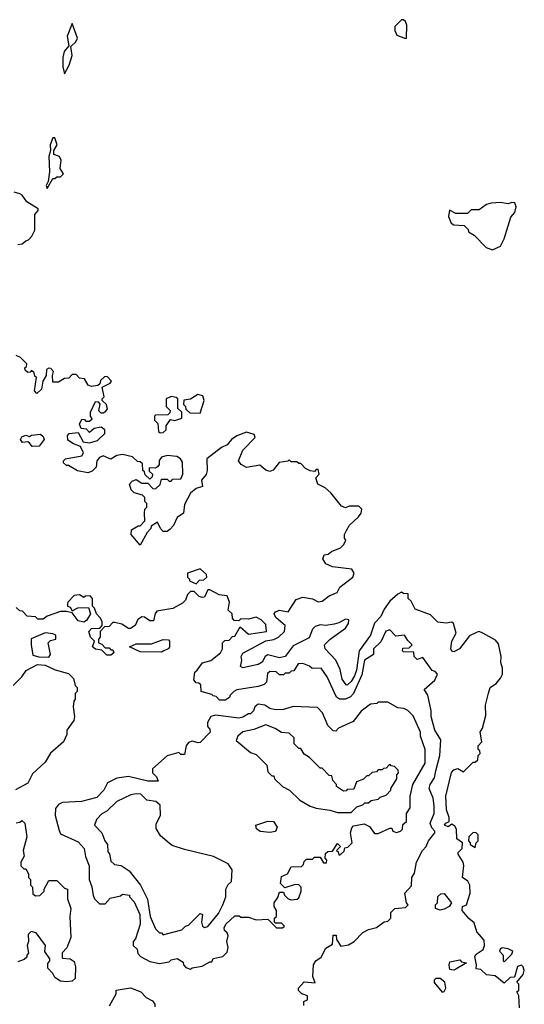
# Model space of a CAD drawing. Extents: x 2769579 to 2883812, y 684207 to 828660.
# Tile 354 of 505: x 2813724 to 2816329, y 782991 to 788070. Entities that reach past the tile are written whole.
import ezdxf

# ---------------------------------------------------------------- set-up
doc = ezdxf.new("R2010")
doc.units = 0

msp = doc.modelspace()

# ---------------------------------------------------------------- linework, layer by layer
at = {"layer": '0CON02XD'}
for points in [[(2815715, 787972.5), (2815720, 787975), (2815721.7, 788041.7), (2815715, 788060), (2815705, 788070), (2815695, 788070), (2815660, 788035), (2815660, 788015), (2815670.7, 787990.7), (2815715, 787972.5)], [(2813955, 787790), (2813980, 787835), (2813994.4, 787885), (2813988, 787932), (2814013.3, 787955), (2814021.9, 787975), (2813995, 788050), (2813969.1, 787985), (2813977.5, 787935), (2813953.3, 787906.7), (2813947.1, 787875), (2813946, 787826), (2813955, 787790)], [(2813865, 787200), (2813895, 787250), (2813905, 787250), (2813915, 787260), (2813935, 787260), (2813950, 787275), (2813932.5, 787302.5), (2813937.5, 787345), (2813930, 787365), (2813900, 787375), (2813900, 787395), (2813917.5, 787425), (2813905, 787460), (2813895, 787460), (2813881.2, 787425), (2813882.5, 787395), (2813873.8, 787365), (2813877.5, 787285), (2813870, 787235), (2813860, 787215), (2813865, 787200)], [(2813715, 786910), (2813737, 786913), (2813755, 786930), (2813770, 786935), (2813787, 786953), (2813802.5, 786985), (2813802.5, 787065), (2813820, 787085), (2813820, 787095), (2813760.7, 787130.7), (2813736.7, 787165), (2813725, 787171.2), (2813695, 787180)], [(2816165, 786882.5), (2816205, 786902.5), (2816225, 786940), (2816258.3, 787051.7), (2816280, 787075), (2816287.5, 787105), (2816280, 787125), (2816265, 787127.5), (2816245, 787120), (2816205, 787127.5), (2816157, 787123), (2816133.9, 787116.1), (2816095, 787090), (2816055, 787090), (2816035, 787070), (2815975, 787070), (2815941.7, 787088.3), (2815937.5, 787055), (2815950.7, 787020.7), (2815965, 787012.5), (2816018.3, 787008.3), (2816038.3, 786988.3), (2816040, 786975), (2816069.3, 786959.3), (2816132.5, 786895), (2816165, 786882.5)], [(2815423.3, 784975), (2815405, 784978), (2815371.7, 784958.3), (2815347.7, 784952.3), (2815305, 784946), (2815275, 784948.6), (2815249.4, 784940.6), (2815235, 784926.7), (2815218.3, 784881.7), (2815135, 784840.8), (2815094.3, 784785.7), (2815065, 784779.2), (2815005, 784793.8), (2814991.2, 784785), (2814975, 784756.7), (2814955, 784743.3), (2814875, 784727.5), (2814863, 784733), (2814870, 784765), (2814867.5, 784785), (2814875, 784802.5), (2814994.5, 784865.5), (2815035, 784873.1), (2815060, 784885), (2815090, 784915), (2815093.8, 784945), (2815045.9, 784985.9), (2815036.7, 785005), (2815043.8, 785016.2), (2815065, 785023.8), (2815110, 785015), (2815150.7, 785079.3), (2815185, 785092), (2815235, 785082), (2815265, 785067.1), (2815285, 785070), (2815321.7, 785098.3), (2815362.5, 785115), (2815377, 785143), (2815443.3, 785195), (2815451.2, 785215), (2815437.5, 785235), (2815338.3, 785248.3), (2815303.6, 785263.6), (2815288.3, 785288.3), (2815295, 785310), (2815317, 785313), (2815333, 785327), (2815380, 785345), (2815396.4, 785363.6), (2815407.5, 785385), (2815400, 785395), (2815400, 785415), (2815410, 785435), (2815427, 785463), (2815472.5, 785505), (2815486.7, 785525), (2815490, 785545), (2815475, 785560), (2815425, 785560), (2815405, 785552.5), (2815385, 785560), (2815329.3, 785629.3), (2815300, 785655), (2815262.5, 785675), (2815252.5, 785707.5), (2815270, 785725), (2815265, 785750), (2815255, 785750), (2815245, 785740), (2815223, 785743), (2815200, 785755), (2815175, 785780), (2815165, 785780), (2815155, 785790), (2815125, 785790), (2815115, 785800), (2815107.5, 785792.5), (2815063.9, 785786.1), (2815033, 785747), (2815015, 785740), (2814995, 785746.7), (2814963, 785773), (2814895, 785760), (2814867.5, 785775), (2814852.5, 785795), (2814875, 785850), (2814940, 785915), (2814935, 785930), (2814895, 785942.5), (2814845, 785923.3), (2814817.5, 785905), (2814795, 785877.5), (2814765, 785863.3), (2814690, 785805), (2814691.2, 785745), (2814686.1, 785723.9), (2814662.5, 785695), (2814667, 785663), (2814635, 785652.5), (2814605, 785627.5), (2814575, 785570), (2814570, 785525), (2814537, 785503), (2814518.3, 785461.7), (2814499.3, 785440.7), (2814485, 785430), (2814465, 785430), (2814450, 785445), (2814435, 785477.5), (2814401.7, 785458.3), (2814400, 785445), (2814382.5, 785425), (2814345, 785360), (2814300, 785415), (2814301.7, 785438.3), (2814335, 785460), (2814345, 785460), (2814370, 785485), (2814367.5, 785525), (2814370, 785545), (2814380, 785555), (2814380, 785575), (2814370, 785585), (2814370, 785605), (2814357, 785617), (2814315, 785630), (2814300, 785645), (2814290, 785675), (2814305, 785690), (2814325, 785697.5), (2814355, 785680), (2814385, 785680), (2814411.7, 785651.7), (2814425, 785650), (2814448.3, 785671.7), (2814455, 785700), (2814485, 785700), (2814495, 785690), (2814505, 785690), (2814515, 785700), (2814555, 785702.5), (2814566.2, 785725), (2814565, 785787.5), (2814554.2, 785804.2), (2814535, 785816.2), (2814485, 785822), (2814456.4, 785813.6), (2814443, 785797), (2814443.3, 785775), (2814435, 785763.3), (2814425, 785757.5), (2814391.7, 785758.3), (2814391.7, 785741.7), (2814410, 785725), (2814408.3, 785711.7), (2814395, 785700), (2814371.7, 785721.7), (2814368.3, 785738.3), (2814360, 785745), (2814358.3, 785778.3), (2814345, 785790), (2814331.7, 785791.7), (2814305.9, 785815.9), (2814255, 785826.7), (2814225, 785822.5), (2814195, 785802.5), (2814155, 785820), (2814135, 785812.5), (2814122.5, 785795), (2814118.3, 785761.7), (2814098.3, 785741.7), (2814075, 785732.5), (2814023, 785743), (2813975, 785770), (2813965, 785770), (2813950, 785785), (2813950, 785795), (2813960, 785805), (2814045, 785820), (2814052.5, 785835), (2814038.3, 785868.3), (2814001.7, 785881.7), (2813971.7, 785901.7), (2813970, 785925), (2813980, 785935), (2814025, 785940), (2814051.7, 785891.7), (2814085, 785887.5), (2814125, 785900), (2814162.5, 785935), (2814162.5, 785955), (2814145, 785967.5), (2814108.3, 785961.7), (2814085, 785940), (2814068.3, 785958.3), (2814041.7, 785961.7), (2814033, 785983), (2814045, 786010), (2814058.3, 786008.3), (2814065, 786000), (2814085, 786000), (2814098.3, 786011.7), (2814090, 786025), (2814090, 786045), (2814115, 786100), (2814128.3, 786098.3), (2814137.5, 786087.5), (2814130, 786055), (2814142.5, 786042.5), (2814155, 786042.5), (2814169.3, 786050.7), (2814176.4, 786063.6), (2814172.5, 786085), (2814150, 786105), (2814150, 786115), (2814160, 786125), (2814150, 786175), (2814190, 786195), (2814197.5, 786205), (2814175, 786230), (2814161.7, 786228.3), (2814141.7, 786208.3), (2814138.3, 786191.7), (2814127.5, 786182.5), (2814095, 786177.5), (2814077.5, 786185), (2814058.3, 786218.3), (2814031.7, 786221.7), (2814015, 786240), (2813995, 786240), (2813978.3, 786221.7), (2813955, 786220), (2813925, 786200), (2813895, 786200), (2813892.5, 786235), (2813897.5, 786255), (2813885, 786270), (2813875, 786272.5), (2813862.5, 786265), (2813860, 786235), (2813842.5, 786205), (2813836.7, 786165), (2813811.7, 786141.7), (2813800, 786155), (2813810, 786225), (2813801.7, 786231.7), (2813798.3, 786248.3), (2813785, 786260), (2813778.3, 786251.7), (2813765, 786250), (2813751.7, 786261.7), (2813750, 786275), (2813758.3, 786281.7), (2813760, 786295), (2813728.3, 786328.3), (2813705, 786337.5)], [(2814448.3, 785938.3), (2814465, 785940), (2814480, 785955), (2814480, 785975), (2814501.7, 786008.3), (2814525, 786002.5), (2814560, 786015), (2814560, 786045), (2814540, 786065), (2814540, 786115), (2814531.7, 786121.7), (2814505, 786126.7), (2814480, 786115), (2814480, 786075), (2814500, 786055), (2814498.3, 786041.7), (2814488.3, 786031.7), (2814425, 786030), (2814420, 786025), (2814420, 786005), (2814437, 785987), (2814440, 785945), (2814448.3, 785938.3)], [(2814655, 786040), (2814676.7, 786105), (2814669.3, 786129.3), (2814643.6, 786136.4), (2814605, 786112.5), (2814571.7, 786108.3), (2814570, 786085), (2814580, 786075), (2814581.7, 786061.7), (2814601.7, 786041.7), (2814655, 786040)], [(2813788.3, 785868.3), (2813775, 785887.5), (2813765, 785892.5), (2813738.3, 785888.3), (2813727.5, 785905), (2813735, 785917.5), (2813755, 785927.5), (2813775, 785920), (2813785, 785927.5), (2813831.7, 785931.7), (2813845, 785920), (2813850, 785905), (2813825, 785870), (2813788.3, 785868.3)], [(2814635, 785160), (2814651.7, 785178.3), (2814675, 785180), (2814690, 785195), (2814688.3, 785208.3), (2814655, 785237.5), (2814590, 785215), (2814590, 785195), (2814600, 785185), (2814600, 785175), (2814635, 785160)], [(2815190, 782985), (2815190, 783005), (2815210, 783015), (2815210, 783035), (2815180, 783045), (2815163, 783063), (2815162.5, 783075), (2815193, 783107), (2815248.3, 783101.7), (2815237.5, 783135), (2815240, 783195), (2815252.5, 783215), (2815280, 783235), (2815305, 783280), (2815338.3, 783301.7), (2815341.7, 783348.3), (2815358.3, 783348.3), (2815360, 783325), (2815381.7, 783291.7), (2815421.7, 783298.3), (2815450, 783315), (2815495, 783362.5), (2815525, 783377.5), (2815565, 783387.5), (2815605, 783417.5), (2815625, 783420), (2815640, 783435), (2815640, 783465), (2815660, 783485), (2815715, 783490), (2815730, 783505), (2815720, 783515), (2815712.5, 783565), (2815747, 783603), (2815747.5, 783645), (2815761.7, 783668.3), (2815772.5, 783725), (2815802.5, 783785), (2815822.5, 783805), (2815833.3, 783835), (2815867.5, 783875), (2815867.5, 783885), (2815851.7, 783901.7), (2815842.5, 783925), (2815863.3, 783975), (2815863.3, 784015), (2815857.5, 784055), (2815837.5, 784105), (2815842.5, 784125), (2815865, 784160), (2815872.5, 784195), (2815893.3, 784275), (2815897.5, 784355), (2815867.5, 784405), (2815847.5, 784475), (2815847.5, 784505), (2815830, 784585), (2815812.5, 784615), (2815866.4, 784663.6), (2815880, 784695), (2815868.3, 784708.3), (2815853.6, 784713.6), (2815805, 784780), (2815775, 784770), (2815760, 784785), (2815758.3, 784808.3), (2815705, 784810), (2815700, 784815), (2815701.7, 784828.3), (2815735, 784830), (2815750, 784845), (2815727, 784867), (2815710, 784895), (2815665, 784890), (2815635, 784922.5), (2815613.6, 784916.4), (2815588.3, 784861.7), (2815550, 784825), (2815550, 784795), (2815503.9, 784766.1), (2815489.2, 784690.8), (2815446.7, 784595), (2815432.3, 784577.7), (2815405, 784565.8), (2815375, 784566), (2815360, 784575), (2815310.7, 784680.7), (2815280, 784725), (2815233, 784723), (2815220, 784735), (2815185, 784750), (2815161.7, 784748.3), (2815138.3, 784711.7), (2815125, 784710), (2815115, 784700), (2815095, 784700), (2815085, 784690), (2815065, 784690), (2815047, 784707), (2815015, 784707.5), (2815003, 784697), (2814997, 784653), (2814985, 784640), (2814955, 784630), (2814845, 784612.5), (2814830, 784605), (2814810, 784585), (2814806.4, 784573.6), (2814785, 784560), (2814755, 784560), (2814738.3, 784578.3), (2814721.7, 784581.7), (2814715, 784590), (2814660, 784605), (2814658.3, 784638.3), (2814648.3, 784648.3), (2814635, 784650), (2814622.5, 784665), (2814627.5, 784705), (2814640, 784715), (2814667, 784753), (2814710, 784765), (2814760, 784805), (2814770, 784825), (2814770, 784855), (2814783, 784867), (2814805, 784870), (2814821.7, 784888.3), (2814835, 784890), (2814861.7, 784938.3), (2814905, 784900), (2814997.5, 784915), (2814995, 784950), (2814970, 784975), (2814945, 784987.5), (2814905, 784977.5), (2814865, 784980), (2814855, 784970), (2814831.7, 784971.7), (2814823, 784983), (2814820, 785005), (2814800, 785025), (2814807.5, 785065), (2814795, 785097.5), (2814753, 785103), (2814705, 785130), (2814695, 785130), (2814678.3, 785091.7), (2814665, 785090), (2814650, 785095), (2814625, 785120), (2814605, 785120), (2814590, 785105), (2814580, 785075), (2814565, 785060), (2814515, 785032.5), (2814431.7, 785018.3), (2814422.5, 785007.5), (2814415, 784970), (2814395, 784970), (2814368.3, 784988.3), (2814355, 784990), (2814333.6, 784976.4), (2814320, 784945), (2814295, 784930), (2814285, 784930), (2814251.7, 784951.7), (2814215, 784960), (2814205, 784960), (2814185, 784940), (2814161.7, 784938.3), (2814140, 784915), (2814140, 784885), (2814130, 784875), (2814130, 784855), (2814148.3, 784848.3), (2814165, 784830), (2814185, 784830), (2814195, 784820), (2814205, 784820), (2814210, 784805), (2814195, 784792.5), (2814173, 784793), (2814148.3, 784818.3), (2814115, 784822.5), (2814100, 784835), (2814110, 784865), (2814090, 784885), (2814080, 784915), (2814095, 784930), (2814138.3, 784931.7), (2814150, 784945), (2814150, 784965), (2814140, 784985), (2814120, 785005), (2814110, 785035), (2814100, 785045), (2814100, 785085), (2814088.3, 785098.3), (2814063, 785097), (2814055, 785090), (2814033, 785103), (2814005, 785100), (2813972.5, 785065), (2813970, 785055), (2813970, 785045), (2813985, 785040), (2813995, 785020), (2814023.6, 785036.4), (2814078.3, 785038.3), (2814090, 785005), (2814069.3, 784970.7), (2814055, 784962.5), (2814025, 784970), (2813995, 785010)], [(2816303, 782973), (2816300, 783035), (2816290, 783055), (2816300, 783065), (2816300, 783095), (2816290, 783105), (2816323.3, 783145), (2816328.8, 783165), (2816322.5, 783185), (2816315, 783192.5), (2816293.6, 783186.4), (2816278.3, 783131.7), (2816255, 783130), (2816225, 783100), (2816178.3, 783138.3), (2816133, 783143), (2816105, 783170), (2816080, 783175), (2816082.5, 783195), (2816073, 783237), (2816080.7, 783249.3), (2816116.1, 783273.9), (2816123.3, 783295), (2816121.7, 783321.7), (2816083.3, 783365), (2816070.7, 783410.7), (2816043, 783433), (2816007.5, 783475), (2816010, 783495), (2816030, 783505), (2816050, 783565), (2816047.5, 783605), (2816036.4, 783626.4), (2816010, 783645), (2816016.4, 783706.4), (2816012.5, 783725), (2815987.5, 783765), (2815987.5, 783775), (2816007.5, 783795), (2816010, 783825), (2815981.2, 783845), (2815978.8, 783895), (2815969.3, 783909.3), (2815955, 783920), (2815935, 783907.5), (2815917.5, 783915), (2815923.6, 783926.4), (2815940, 783935), (2815940, 783955), (2815927.5, 783995), (2815923.3, 784065), (2815953, 784187), (2815965, 784200), (2815985, 784207.5), (2816015, 784190), (2816065, 784240), (2816075, 784240), (2816088.3, 784251.7), (2816090, 784275), (2816100, 784285), (2816098.3, 784298.3), (2816090, 784305), (2816090, 784325), (2816110, 784345), (2816100, 784395), (2816112.5, 784415), (2816129.3, 784480.7), (2816127.5, 784535), (2816143, 784597), (2816152.5, 784625), (2816185, 784647.5), (2816206, 784674), (2816216.7, 784695), (2816216.7, 784725), (2816207.5, 784755), (2816210, 784785), (2816195, 784850), (2816180, 784870), (2816115, 784906), (2816095, 784913.8), (2816085, 784911.2), (2816045, 784891.2), (2815993.3, 784825), (2815965, 784810), (2815955, 784812.5), (2815950, 784825), (2815954, 784865), (2815976.2, 784905), (2815962.5, 784955), (2815955, 784962.5), (2815925, 784958), (2815882.3, 784962.3), (2815845, 785000), (2815765, 785030), (2815745, 785070), (2815730, 785085), (2815728.3, 785108.3), (2815705, 785110), (2815695, 785117.5), (2815675, 785107.5), (2815635, 785070), (2815605, 785030), (2815587.9, 784992.1), (2815555, 784956.7), (2815534.5, 784895.5), (2815476, 784815), (2815462.5, 784715), (2815452.5, 784685), (2815435, 784656.7), (2815415, 784637.5), (2815408.3, 784638.3), (2815388, 784668), (2815378.8, 784718.8), (2815356.1, 784766.1), (2815300, 784825), (2815297.5, 784845), (2815325.9, 784874.1), (2815405, 784931.2), (2815422, 784955), (2815423.3, 784975)], [(2813995, 785010), (2813965, 785017.5), (2813935, 785016.7), (2813866.4, 784993.6), (2813845, 784977.5), (2813818.3, 784978.3), (2813805, 784990), (2813763, 784993), (2813738.3, 785018.3), (2813725, 785020), (2813705, 785037.5)], [(2813875, 784782.5), (2813882.5, 784795), (2813870, 784855), (2813883, 784867), (2813910, 784875), (2813910, 784895), (2813895, 784902.5), (2813855, 784906.7), (2813783.6, 784876.4), (2813782.5, 784845), (2813792.3, 784792.3), (2813822.7, 784782.7), (2813875, 784782.5)], [(2814455, 784807.5), (2814345, 784810), (2814290, 784835), (2814325, 784850), (2814405, 784850), (2814465, 784872.5), (2814491.7, 784871.7), (2814497.5, 784865), (2814497.5, 784835), (2814493, 784827), (2814465, 784812.5), (2814455, 784807.5)], [(2813690, 784635), (2813735, 784680), (2813757, 784713), (2813815, 784743.3), (2813855, 784741.2), (2813906.1, 784716.1), (2813975, 784697.5), (2814001.7, 784671.7), (2814010, 784635), (2814020, 784625), (2814020, 784605), (2814010, 784595), (2814010, 784565), (2814002.5, 784555), (2814000, 784525), (2814006.7, 784475), (2814002.5, 784455), (2813967.5, 784405), (2813966.4, 784383.6), (2813950, 784345), (2813883.6, 784286.4), (2813855, 784240), (2813790.7, 784179.3), (2813765, 784132.5), (2813701.7, 784098.3)], [(2814605, 783172.5), (2814615, 783180), (2814665, 783187.5), (2814705, 783210), (2814715, 783210), (2814721.7, 783228.3), (2814771.7, 783238.3), (2814795, 783260), (2814800, 783285), (2814792.5, 783315), (2814800, 783345), (2814795, 783360), (2814781.7, 783371.7), (2814780, 783385), (2814787.5, 783405), (2814835, 783447.5), (2814857, 783447), (2814865, 783440), (2814905, 783440), (2814945, 783427.5), (2815005, 783430), (2815050, 783385), (2815080, 783385), (2815090, 783395), (2815075, 783410), (2815045, 783410), (2815040, 783415), (2815040, 783435), (2815050, 783445), (2815050, 783475), (2815037.5, 783495), (2815037.5, 783515), (2815057, 783543), (2815065, 783570), (2815085, 783570), (2815090, 783555), (2815110, 783535), (2815125, 783530), (2815157, 783533), (2815165, 783540), (2815177.5, 783575), (2815177.5, 783595), (2815165, 783607.5), (2815145, 783610), (2815091.7, 783591.7), (2815070, 783615), (2815075, 783650), (2815106.4, 783663.6), (2815125, 783700), (2815178.3, 783701.7), (2815188.3, 783711.7), (2815191.7, 783728.3), (2815205, 783740), (2815235, 783740), (2815245, 783750), (2815275, 783750), (2815291.7, 783721.7), (2815308.3, 783721.7), (2815310, 783735), (2815300, 783745), (2815301.7, 783768.3), (2815315, 783780), (2815338.3, 783781.7), (2815365, 783820), (2815380, 783805), (2815360, 783785), (2815368.3, 783778.3), (2815371.7, 783761.7), (2815378.3, 783761.7), (2815398.3, 783781.7), (2815401.7, 783798.3), (2815418.3, 783801.7), (2815440, 783825), (2815431.2, 783875), (2815438.3, 783901.7), (2815447.7, 783912.3), (2815502.3, 783922.3), (2815529.2, 783909.2), (2815555, 783872.5), (2815575, 783872.5), (2815635, 783900), (2815645, 783900), (2815650, 783885), (2815668.3, 783878.3), (2815690, 783885), (2815700, 783895), (2815701.7, 783918.3), (2815720, 783935), (2815720, 783975), (2815740, 784005), (2815740, 784065), (2815752.5, 784125), (2815816.7, 784235), (2815817.5, 784305), (2815792.5, 784375), (2815792.5, 784395), (2815755, 784480), (2815727, 784507), (2815707, 784517), (2815675, 784520), (2815625, 784550), (2815575, 784550), (2815567, 784543), (2815535, 784540), (2815487, 784503), (2815445, 784450), (2815370, 784415), (2815355, 784400), (2815341.7, 784401.7), (2815315, 784430), (2815287.5, 784495), (2815261.7, 784521.7), (2815135, 784526.7), (2815085, 784512.5), (2815045, 784510), (2815015, 784517.5), (2814990, 784535), (2814955, 784540), (2814937.5, 784525), (2814930, 784505), (2814915, 784490), (2814905, 784490), (2814875, 784472.5), (2814855, 784467.5), (2814735, 784482.5), (2814710, 784475), (2814692.5, 784445), (2814692.5, 784425), (2814705, 784410), (2814707.5, 784395), (2814655, 784342.5), (2814645, 784340), (2814615, 784348.8), (2814595, 784342.5), (2814583.3, 784325), (2814575, 784280), (2814555, 784280), (2814545, 784290), (2814485, 784273.3), (2814410, 784205), (2814410, 784185), (2814430, 784165), (2814438.3, 784141.7), (2814385, 784142.5), (2814285, 784166.7), (2814225, 784157.5), (2814177, 784133), (2814157.5, 784095), (2814121.7, 784058.3), (2814043, 784037), (2813945, 784032.5), (2813925, 784022.5), (2813908.3, 784001.7), (2813907.5, 783965), (2813928.3, 783888.3), (2813935, 783870), (2814025, 783830), (2814057.5, 783795), (2814063.6, 783753.6), (2814082.5, 783705), (2814082.5, 783635), (2814097, 783597), (2814103, 783553), (2814110, 783535), (2814135, 783510), (2814165, 783510), (2814191.7, 783538.3), (2814245, 783550), (2814255, 783560), (2814290, 783555), (2814290, 783545), (2814315, 783520), (2814343.3, 783455), (2814346, 783405), (2814321.7, 783328.3), (2814310, 783315), (2814310, 783295), (2814330, 783275), (2814333, 783253), (2814347, 783237), (2814395, 783212.5), (2814445, 783202.5), (2814495, 783210), (2814505, 783220), (2814537, 783227), (2814568.3, 783208.3), (2814570, 783195), (2814581.7, 783181.7), (2814605, 783172.5)], [(2815435, 783980), (2815465, 784010), (2815495, 784020), (2815505, 784030), (2815525, 784030), (2815538.3, 784041.7), (2815575, 784050), (2815585, 784060), (2815615, 784070), (2815640, 784095), (2815640, 784105), (2815670, 784155), (2815670, 784175), (2815680, 784185), (2815678.3, 784198.3), (2815658.3, 784218.3), (2815641.7, 784221.7), (2815635, 784230), (2815615, 784210), (2815601.7, 784208.3), (2815595, 784200), (2815575, 784200), (2815565, 784190), (2815543, 784187), (2815525, 784170), (2815515, 784170), (2815498.3, 784151.7), (2815461.7, 784138.3), (2815448.3, 784101.7), (2815415, 784100), (2815408.3, 784091.7), (2815395, 784090), (2815360, 784115), (2815360, 784125), (2815340, 784145), (2815335, 784170), (2815321.7, 784171.7), (2815285, 784210), (2815275, 784210), (2815220, 784265), (2815191.7, 784281.7), (2815175, 784310), (2815165, 784310), (2815140, 784335), (2815140, 784365), (2815115, 784390), (2815075, 784392.5), (2815043.3, 784413.3), (2814995, 784432.5), (2814931.7, 784408.3), (2814875, 784397.5), (2814850, 784375), (2814841.7, 784351.7), (2814915, 784290), (2814945, 784280), (2815000, 784225), (2815005, 784190), (2815025, 784170), (2815035, 784170), (2815040, 784155), (2815080, 784115), (2815116.4, 784096.4), (2815170, 784045), (2815223, 784013), (2815255, 784002.5), (2815325, 783992.5), (2815365, 783980), (2815435, 783980)], [(2814465, 783350), (2814475, 783352.5), (2814560, 783375), (2814580, 783395), (2814595, 783400), (2814655, 783460), (2814667.5, 783455), (2814662.5, 783415), (2814667.5, 783395), (2814677, 783387), (2814695, 783392.5), (2814750.7, 783459.3), (2814772.5, 783505), (2814787.5, 783545), (2814787.5, 783585), (2814800.7, 783609.3), (2814817.5, 783625), (2814820, 783685), (2814800, 783715), (2814725, 783753.3), (2814575, 783790), (2814511.2, 783811.2), (2814495, 783822.5), (2814450.7, 783860.7), (2814428.3, 783898.3), (2814428.3, 783921.7), (2814450, 783965), (2814448.3, 784018.3), (2814427, 784037), (2814380, 784045), (2814350, 784075), (2814325, 784077.5), (2814298.3, 784071.7), (2814225, 784037.5), (2814173, 783987), (2814147, 783973), (2814120, 783945), (2814110, 783915), (2814147.5, 783875), (2814162.5, 783835), (2814177.5, 783815), (2814178.3, 783778.3), (2814187, 783767), (2814195, 783730), (2814213, 783713), (2814247, 783707), (2814289.3, 783679.3), (2814346.7, 783605), (2814383.9, 783533.9), (2814397.5, 783445), (2814425, 783380), (2814445, 783360), (2814455, 783360), (2814465, 783350)], [(2813705, 783927.5), (2813725, 783930), (2813735, 783940), (2813750, 783925), (2813760, 783855), (2813742.5, 783785), (2813747.5, 783755), (2813730, 783725), (2813730, 783705), (2813745, 783690), (2813755, 783690), (2813770, 783665), (2813770, 783645), (2813780, 783635), (2813780, 783605), (2813790, 783595), (2813791.7, 783561.7), (2813805, 783550), (2813828.3, 783551.7), (2813850, 783575), (2813850, 783585), (2813875, 783630), (2813915, 783630), (2813955, 783590), (2813970, 783585), (2813970, 783535), (2813987.5, 783485), (2813982.5, 783445), (2813987.5, 783335), (2813967, 783283), (2813943, 783257), (2813942.5, 783235), (2813945, 783230), (2813985, 783226.2), (2814005, 783212.5), (2814012.5, 783185), (2814010, 783125), (2813995, 783110), (2813965, 783107.5), (2813935, 783110), (2813905, 783130), (2813895, 783150), (2813868.3, 783178.3), (2813868.3, 783201.7), (2813880, 783215), (2813880, 783225), (2813853.6, 783263.6), (2813856.7, 783295), (2813809.3, 783359.3), (2813783, 783367), (2813768.3, 783351.7), (2813770, 783315), (2813762.5, 783295), (2813770, 783255), (2813760, 783245), (2813760, 783235), (2813747, 783223), (2813715, 783210)], [(2815015, 783876.7), (2814965, 783883.3), (2814946.4, 783896.4), (2814942.5, 783915), (2815003.9, 783936.1), (2815033.9, 783933.9), (2815053.3, 783905), (2815045, 783882.5), (2815015, 783876.7)], [(2816075, 783800), (2816080, 783825), (2816090, 783835), (2816090, 783865), (2816080, 783875), (2816065, 783877.5), (2816042.5, 783855), (2816040, 783835), (2816050, 783825), (2816050, 783815), (2816075, 783800)], [(2815895, 783477.5), (2815870, 783485), (2815870, 783505), (2815880, 783515), (2815883, 783547), (2815898.3, 783561.7), (2815915, 783562.5), (2815952.5, 783515), (2815940, 783495), (2815915, 783482.5), (2815895, 783477.5)], [(2816225, 783210), (2816265, 783250), (2816270, 783265), (2816245, 783277.5), (2816215, 783282.5), (2816203.6, 783276.4), (2816200, 783265), (2816220, 783245), (2816220, 783215), (2816225, 783210)], [(2815965, 783167.5), (2815945, 783170), (2815940, 783195), (2815945, 783210), (2815995, 783220), (2816005, 783210), (2816030, 783205), (2815975, 783172.5), (2815965, 783167.5)], [(2815905, 783053.3), (2815915, 783057.5), (2815923.3, 783075), (2815918, 783105), (2815895, 783124), (2815872.5, 783125), (2815863.8, 783115), (2815864.1, 783104.1), (2815905, 783053.3)], [(2814187, 782983), (2814222.5, 783045), (2814222.5, 783065), (2814295, 783076.7), (2814350, 783055), (2814377, 783027), (2814409.3, 783009.3), (2814421.7, 782991.7), (2814421.7, 782978.3)]]:
    msp.add_lwpolyline(points, dxfattribs=at)

doc.saveas('drawing.dxf')
